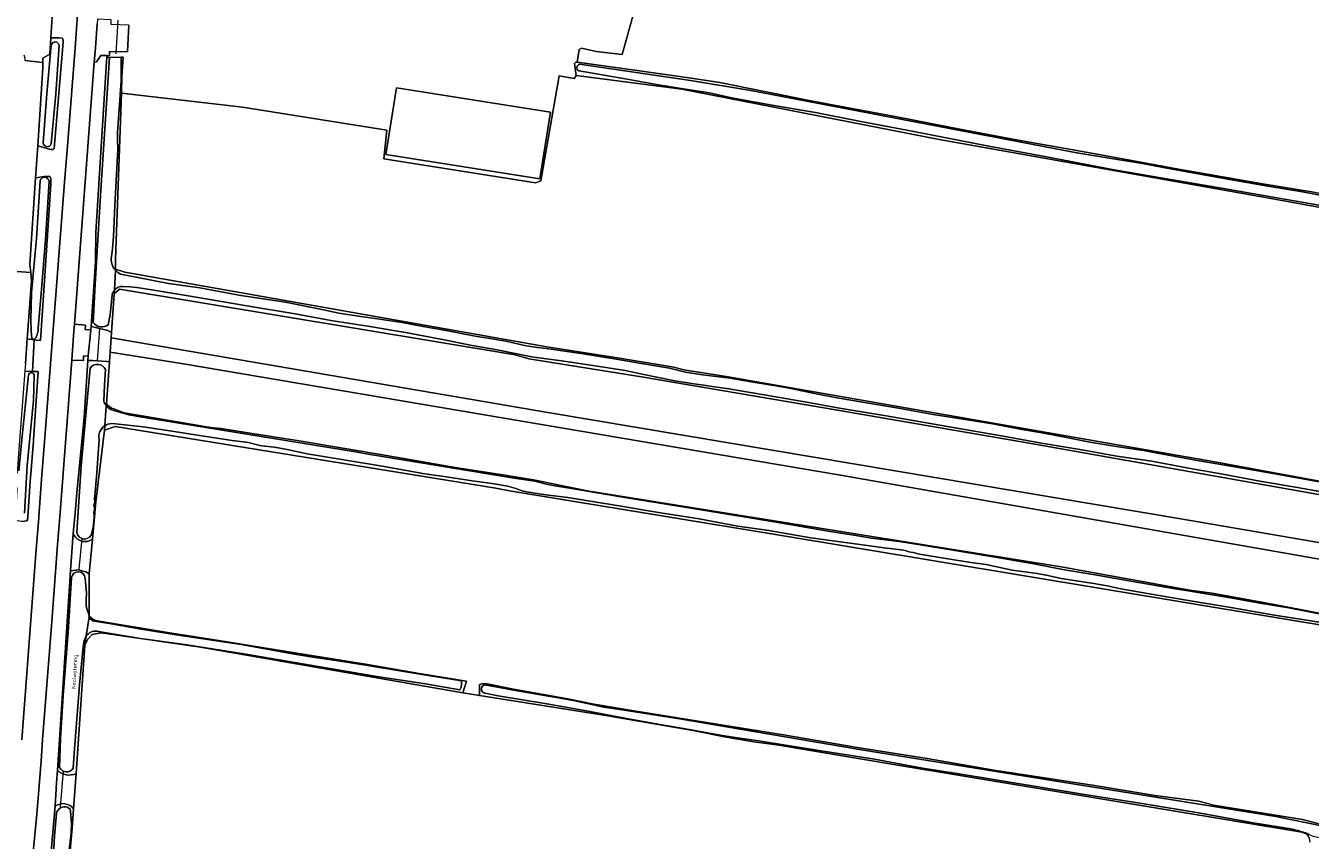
# Model space of a CAD drawing. Header units: metres. Extents: x 149984 to 156489, y 469398 to 478068.
# Tile 743 of 854: x 155422 to 155710, y 472927 to 473110. Entities that reach past the tile are written whole.
import ezdxf
from ezdxf.enums import TextEntityAlignment as Align

# ---------------------------------------------------------------- set-up
doc = ezdxf.new("R2010")
doc.units = ezdxf.units.M
doc.header["$LTSCALE"] = 0.75
for name, color, linetype, lineweight in [('B-WE-GR-GRAS-GV', 252, 'Continuous', 13), ('B-WE-KW-KUNSTWERK_DUIKER-G', 6, 'Continuous', 18), ('B-WE-OG-BEBOUWING_LOODS-GV', 6, 'Continuous', 18), ('B-WE-OG-TERREIN_ERF-GV', 252, 'Continuous', 18), ('B-WE-OG-TERREIN_OEVER-GV', 252, 'Continuous', 18), ('B-WE-OG-TOPOGRAFIE-T18', 7, 'Continuous', 18), ('B-WE-OG-WATER-GV', 252, 'Continuous', 18), ('B-WE-OG-WATER_SLOOT-GV', 252, 'Continuous', 18), ('B-WE-OG-WEG-GV', 252, 'Continuous', 18), ('B-WE-VH-GESLOTENVERHARDING_ASFALT-GV', 252, 'Continuous', 18), ('B-WE-VH-OPENVERHARDING-GV', 252, 'Continuous', 18), ('B-WE-VH-OPENVERHARDING_BETONELEMENT-GV', 252, 'Continuous', 18)]:
    doc.layers.add(name, color=color, linetype=linetype, lineweight=lineweight)
doc.styles.add('NLCS-ISO-M500-T18', font='NLCS-ISO.ttf', dxfattribs={"height": 0.9})

msp = doc.modelspace()

# ---------------------------------------------------------------- linework, layer by layer
at = {"layer": 'B-WE-GR-GRAS-GV', "flags": 128}
for points in [[(155421.813, 473103.618), (155422.019, 473102.95), (155422.035, 473102.347), (155426.036, 473101.887), (155426.038, 473102.852), (155427.624, 473103.777), (155427.859, 473107.467), (155428.163, 473112.216), (155430.398, 473147.241), (155429.583, 473149.458), (155425.244, 473150.284), (155424.884, 473148.887), (155370.288, 473158.602), (155340.838, 473162.781), (155258.023, 473174.555), (155216.506, 473181.976), (155214.751, 473182.429), (155177.589, 473192.018), (155097.421, 473215.962)], [(155558.72, 473113.669), (155555.909, 473103.726), (155550.149, 473104.412), (155546.858, 473105.166), (155546.309, 473104.823), (155545.872, 473101.996), (155559.316, 473100.097), (155571.387, 473098.363), (155577.819, 473097.44), (155598.268, 473093.295), (155617.513, 473089.697), (155632.042, 473086.921), (155644.708, 473084.522), (155657.881, 473082.182), (155669.801, 473080.044), (155679.858, 473078.163), (155699.537, 473074.726), (155710.966, 473072.803), (155720.541, 473070.98), (155734.476, 473068.282), (155739.112, 473067.536)], [(155418.03, 473055.199), (155423.317, 473054.837), (155423.134, 473056.615), (155424.409, 473076.015), (155424.883, 473083.222), (155426.034, 473100.736), (155426.036, 473101.887), (155422.035, 473102.347)], [(155545.635, 473098.967), (155545.174, 473098.361), (155541.784, 473098.926), (155537.738, 473075.406), (155536.502, 473074.957), (155502.531, 473080.313), (155503.188, 473086.714), (155470.777, 473091.873), (155443.657, 473095.048), (155442.338, 473057.691), (155442.338, 473055.574), (155444.455, 473054.912), (155532.297, 473039.302), (155539.021, 473038.164), (155555.372, 473035.593), (155567.546, 473033.55), (155569.736, 473032.974), (155579.238, 473031.499), (155688.378, 473012.448), (155725.686, 473005.556), (155726.727, 473005.584)], [(155738.917, 473064.608), (155698.962, 473071.848), (155626.995, 473084.68), (155569.316, 473095.925), (155545.635, 473098.967)], [(155422.13, 473034.4), (155422.546, 473039.904), (155423.523, 473052.838), (155423.317, 473054.837), (155418.03, 473055.199)], [(155727.399, 472975.801), (155729.005, 472982.125), (155727.946, 472982.39), (155728.211, 472985.168), (155726.756, 472985.829), (155727.02, 472986.755), (155723.713, 472987.549), (155723.845, 472988.475), (155604.915, 473009.377), (155457.145, 473034.381), (155441.11, 473036.976), (155440.955, 473034.795), (155440.286, 473025.357)], [(155441.945, 473024.2), (155444.258, 473023.359), (155463.656, 473020.013), (155465.935, 473019.845), (155474.37, 473018.471), (155483.553, 473017.048), (155503.112, 473013.728), (155518.951, 473011.015), (155528.223, 473009.58), (155536.057, 473008.282), (155548.132, 473005.844), (155617.999, 472994.589), (155654.379, 472988.768), (155683.247, 472983.578), (155688.199, 472982.901), (155700.546, 472980.638), (155711.865, 472978.464), (155722.906, 472976.571), (155727.399, 472975.801)], [(155719.552, 472974.554), (155590.318, 472996.025), (155530.663, 473005.85), (155527.637, 473006.444), (155442.231, 473020.254), (155439.88, 473019.471), (155437.931, 473003.387), (155437.165, 472995.032), (155436.452, 472987.247), (155436.452, 472977.747), (155437.229, 472977.023)], [(155438.703, 472976.592), (155453.976, 472974.025), (155463.571, 472972.541), (155471.895, 472971.254), (155482.983, 472969.434), (155498.869, 472966.88), (155510.849, 472964.792), (155521.01, 472963.171), (155520.216, 472960.525), (155523.969, 472959.926), (155523.979, 472962.4)], [(155709.346, 472928.932), (155708.341, 472929.274), (155617.33, 472944.367), (155591.069, 472948.825), (155585.437, 472949.555), (155578.87, 472950.647), (155572.27, 472952.017), (155552.705, 472955.338), (155523.969, 472959.926), (155520.216, 472960.525), (155461.365, 472970.792), (155440.709, 472973.754), (155439.049, 472973.964), (155437.137, 472973.622), (155436.166, 472972.58), (155435.474, 472971.196), (155433.495, 472942.443), (155432.949, 472934.518), (155432.648, 472930.139), (155430.984, 472912.105)], [(155525.275, 472962.61), (155531.588, 472961.352), (155543.779, 472959.164), (155549.57, 472958.018), (155558.093, 472956.559), (155574.853, 472953.877), (155592.568, 472951.011), (155608.647, 472948.263), (155624.329, 472945.796), (155639.25, 472943.175), (155661.424, 472939.813), (155675.371, 472937.53), (155685.214, 472936.199), (155688.568, 472935.341), (155708.472, 472932.081), (155713.648, 472930.751)]]:
    msp.add_lwpolyline(points, dxfattribs=at)
msp.add_lwpolyline([(155732.971, 473001.295), (155729.129, 473001.986), (155711.741, 473005.115), (155647.236, 473016.549), (155604.241, 473023.958), (155560.267, 473031.441), (155535.052, 473035.467), (155531.947, 473036.317), (155443.21, 473051.107), (155442.035, 473050.029), (155441.418, 473041.318), (155441.334, 473040.141), (155539.298, 473023.4), (155589.569, 473014.934), (155680.321, 472999.72), (155724.771, 472992.047), (155725.168, 472992.973), (155728.079, 472992.576), (155728.343, 472993.635), (155729.798, 472993.37), (155730.857, 472996.28), (155731.65, 472996.016)], close=True, dxfattribs=at)
at = {"layer": 'B-WE-GR-GRAS-GV'}
for points in [[(155440.286, 473025.357, 0.1487745), (155441.945, 473024.2)], [(155437.229, 472977.023, 0.0668383), (155438.703, 472976.592)], [(155523.979, 472962.4, -0.0443394), (155525.275, 472962.61)], [(155710.245, 472927.045, 0.197935), (155709.346, 472928.932)]]:
    msp.add_lwpolyline(points, format="xyb", dxfattribs=at)
at = {"layer": 'B-WE-KW-KUNSTWERK_DUIKER-G', "flags": 128}
for points in [[(155442.49, 473103.885), (155442.931, 473111.428)], [(155438.313, 473034.979), (155438.798, 473042.229)], [(155434.153, 472988.101), (155434.164, 472988.239), (155434.828, 472995.156)], [(155430.031, 472934.961), (155430.651, 472942.955)]]:
    msp.add_lwpolyline(points, dxfattribs=at)
at = {"layer": 'B-WE-OG-BEBOUWING_LOODS-GV', "flags": 128}
msp.add_lwpolyline([(155502.981, 473081.308), (155537.486, 473075.832), (155539.859, 473090.786), (155505.354, 473096.262)], close=True, dxfattribs=at)
at = {"layer": 'B-WE-OG-TERREIN_ERF-GV', "flags": 128}
for points in [[(155545.872, 473101.996), (155546.309, 473104.823), (155546.858, 473105.166), (155550.149, 473104.412), (155555.909, 473103.726), (155558.72, 473113.669), (155559.475, 473117.371), (155558.858, 473121.143), (155563.04, 473138.56), (155565.166, 473143.702), (155566.489, 473146.482), (155555.484, 473148.563), (155555.683, 473151.221), (155552.239, 473151.78), (155551.54, 473149.55), (155548.457, 473150.12), (155504.4, 473158.26), (155468.769, 473163.628), (155452.119, 473166.424)], [(155445.289, 473110.283), (155444.99, 473104.284), (155441.022, 473104.387), (155440.964, 473103.447), (155440.434, 473103.463), (155440.406, 473103.022), (155440.981, 473103.035), (155443.633, 473103.097), (155444.07, 473103.107), (155443.762, 473098.791)], [(155443.762, 473098.791), (155443.657, 473095.048), (155470.777, 473091.873), (155503.188, 473086.714), (155502.531, 473080.313), (155536.502, 473074.957), (155537.738, 473075.406), (155541.784, 473098.926), (155545.174, 473098.361), (155545.635, 473098.967), (155545.253, 473101.675)]]:
    msp.add_lwpolyline(points, dxfattribs=at)
at = {"layer": 'B-WE-OG-TERREIN_ERF-GV'}
msp.add_lwpolyline([(155545.253, 473101.675, -0.2919398), (155545.872, 473101.996)], format="xyb", dxfattribs=at)
at = {"layer": 'B-WE-OG-TERREIN_ERF-GV', "flags": 128}
msp.add_lwpolyline([(155539.859, 473090.786), (155537.486, 473075.832), (155502.981, 473081.308), (155505.354, 473096.262)], close=True, dxfattribs=at)
at = {"layer": 'B-WE-OG-TERREIN_OEVER-GV', "flags": 128}
for points in [[(155430.58, 473106.88), (155430.54, 473107.24), (155430.4, 473107.39), (155430.338, 473107.408), (155429.622, 473107.464), (155429.539, 473107.47), (155427.859, 473107.467), (155427.624, 473103.777), (155426.038, 473102.852), (155426.036, 473101.887), (155426.034, 473100.736), (155424.883, 473083.222), (155427.461, 473082.484), (155427.577, 473082.451), (155427.917, 473082.425), (155428.098, 473082.411), (155428.36, 473082.43), (155428.6, 473082.64), (155430.6, 473106.51)], [(155424.114, 473039.679), (155424.591, 473039.611), (155425.48, 473039.542), (155427.002, 473061.974), (155427.86, 473074.63), (155427.86, 473075.83), (155427.6, 473076.33), (155427.103, 473076.33), (155426.946, 473076.33), (155426.42, 473076.33), (155424.409, 473076.015), (155423.134, 473056.615), (155423.317, 473054.837), (155423.523, 473052.838), (155422.546, 473039.904)]]:
    msp.add_lwpolyline(points, close=True, dxfattribs=at)
at = {"layer": 'B-WE-OG-TERREIN_OEVER-GV'}
for points in [[(155427.946, 473105.967, -0.7335957), (155429.667, 473105.798)], [(155545.872, 473101.996, 0.2919398), (155545.253, 473101.675)], [(155546.2, 473100.064, -0.6506421), (155546.35, 473101.514)], [(155427.917, 473083.697, -0.8774816), (155426.142, 473083.898)], [(155425.405, 473075.36, -0.7988797), (155427.464, 473075.319)], [(155441.441, 473058.416, 0.2310878), (155442.324, 473055.322)], [(155440.724, 473043.09, -0.435108), (155437.358, 473043.593)], [(155425, 473042.331, -0.140813), (155424.388, 473040.095)], [(155424.388, 473040.095, -0.4698699), (155423.561, 473039.992)], [(155422.804, 473031.824, -0.866584), (155424.121, 473031.657)], [(155436.618, 473033.362, -0.5662408), (155440.09, 473033.058)], [(155439.695, 473025.958, 0.0969541), (155440.257, 473024.933)], [(155440.257, 473024.933, 0.1486688), (155441.747, 473023.953)], [(155441.945, 473024.2, -0.1487745), (155440.286, 473025.357)], [(155441.747, 473023.953, 0.0445354), (155446.983, 473022.581)], [(155439.948, 473020.452, 0.3081401), (155438.69, 473017.327)], [(155441.42, 473020.953, 0.1328109), (155439.948, 473020.452)], [(155432.87, 472996.33, 0.5136412), (155437.165, 472995.032)], [(155437.029, 472996.5, -0.8756235), (155433.692, 472996.468)], [(155432.479, 472986.39, -0.9280046), (155435.511, 472986.208)], [(155435.757, 472980.221, 0.1268554), (155436.235, 472978.531)], [(155436.235, 472978.531, -0.1152187), (155436.385, 472977.522)], [(155436.41, 472977.468, 0.2451364), (155437.652, 472976.57)], [(155438.703, 472976.592, -0.0668383), (155437.229, 472977.023)], [(155438.142, 472974.388, 0.2535603), (155435.786, 472973.287)], [(155435.786, 472973.287, 0.1347506), (155435.265, 472971.941)], [(155519.882, 472963.192, -0.1757149), (155519.571, 472961.174)], [(155525.275, 472962.61, 0.0443394), (155523.979, 472962.4)], [(155525.202, 472960.47, -1.1033293), (155525.552, 472962.266)], [(155429.291, 472943.184, 0.3255894), (155433.495, 472942.443)], [(155432.852, 472943.634, -0.6220972), (155429.806, 472943.807)], [(155432.949, 472934.518, 0.4043459), (155428.79, 472935.1)], [(155429.075, 472933.444, -0.1758653), (155429.447, 472934.199)], [(155429.447, 472934.199, -0.4717966), (155432.176, 472934.434)], [(155708.877, 472929.223, 0.0209481), (155705.896, 472930.036)], [(155709.922, 472928.735, 0.1145579), (155708.877, 472929.223)]]:
    msp.add_lwpolyline(points, format="xyb", dxfattribs=at)
at = {"layer": 'B-WE-OG-TERREIN_OEVER-GV', "flags": 128}
for points in [[(155426.142, 473083.898), (155426.942, 473094.921), (155427.866, 473105.057), (155427.946, 473105.967)], [(155429.667, 473105.798), (155428.965, 473094.856), (155427.917, 473083.697)], [(155437.358, 473043.593), (155437.772, 473052.184), (155439.051, 473073.294), (155440.981, 473103.035), (155440.406, 473103.022), (155440.344, 473102.036), (155437.94, 473063.83), (155437.86, 473057.19), (155436.85, 473042.69), (155437.548, 473042.525), (155440.65, 473041.79), (155441.418, 473041.318), (155442.035, 473050.029), (155442.08, 473050.852), (155441.89, 473050.593), (155441.736, 473050.308), (155441.623, 473050.005), (155441.553, 473049.692), (155441.137, 473045.396), (155440.724, 473043.09)], [(155443.657, 473095.048), (155443.762, 473098.791), (155444.07, 473103.107), (155443.633, 473103.097), (155443.576, 473097.877), (155443.044, 473090.366), (155442.749, 473086.231), (155442.795, 473084.602), (155442.836, 473082.421), (155442.765, 473081.062), (155442.187, 473069.869), (155441.866, 473062.858), (155441.665, 473060.122), (155441.441, 473058.416)], [(155545.253, 473101.675), (155545.635, 473098.967), (155569.316, 473095.925), (155626.995, 473084.68), (155698.962, 473071.848), (155738.917, 473064.608)], [(155739.112, 473067.536), (155734.476, 473068.282), (155720.541, 473070.98), (155710.966, 473072.803), (155699.537, 473074.726), (155679.858, 473078.163), (155669.801, 473080.044), (155657.881, 473082.182), (155644.708, 473084.522), (155632.042, 473086.921), (155617.513, 473089.697), (155598.268, 473093.295), (155577.819, 473097.44), (155571.387, 473098.363), (155559.316, 473100.097), (155545.872, 473101.996)], [(155546.35, 473101.514), (155571.3, 473097.842), (155584.787, 473095.658), (155657.927, 473081.659), (155665.591, 473080.402), (155672.163, 473079.352), (155678.057, 473078.193), (155685.064, 473076.953), (155692.998, 473075.519), (155701.143, 473074.111), (155708.048, 473072.972), (155715.165, 473071.645), (155723.17, 473070.186), (155725.831, 473069.681), (155732.626, 473068.369), (155738.777, 473067.304), (155739.551, 473067.226)], [(155739.46, 473064.94), (155731.252, 473066.419), (155722.355, 473068.147), (155709.62, 473070.369), (155690.794, 473073.671), (155679.812, 473075.558), (155666.301, 473077.847), (155650.746, 473080.813), (155638.134, 473083.165), (155621.312, 473086.431), (155609.075, 473088.734), (155599.332, 473090.662), (155590.423, 473092.208), (155580.426, 473094.021), (155575.492, 473095.107), (155569.607, 473095.983), (155563.652, 473096.986), (155557.101, 473098.208), (155548.439, 473099.645), (155546.2, 473100.064)], [(155442.324, 473055.322), (155442.338, 473055.574), (155442.338, 473057.691), (155443.657, 473095.048)], [(155423.561, 473039.992), (155423.55, 473040.042), (155423.43, 473041.668), (155423.375, 473044.225), (155423.488, 473050.311), (155424.589, 473062.436), (155425.405, 473075.36)], [(155427.464, 473075.319), (155426.601, 473062.228), (155425.774, 473050.988), (155425, 473042.331)], [(155725.686, 473005.556), (155688.378, 473012.448), (155579.238, 473031.499), (155569.736, 473032.974), (155567.546, 473033.55), (155555.372, 473035.593), (155539.021, 473038.164), (155532.297, 473039.302), (155444.455, 473054.912), (155442.338, 473055.574), (155442.324, 473055.322), (155442.851, 473054.84), (155443.461, 473054.469), (155447, 473053.753), (155454.209, 473052.366), (155461.266, 473051.407), (155470.428, 473049.677), (155480.464, 473048.179), (155488.599, 473046.536), (155492.432, 473045.699), (155497.338, 473044.933), (155501.599, 473044.37), (155506.589, 473043.586), (155510.899, 473042.79), (155516.087, 473041.851), (155523.007, 473040.534), (155526.31, 473040.042), (155529.849, 473039.406), (155534.407, 473038.376), (155536.99, 473037.98), (155539.495, 473037.704), (155542.542, 473037.225), (155547.222, 473036.562), (155553.713, 473035.516), (155560.708, 473034.346), (155566.525, 473033.328), (155570.182, 473032.436), (155573.988, 473031.866), (155580.125, 473031.089), (155584.871, 473030.261), (155591.3, 473029.232), (155593.378, 473028.83), (155599.46, 473027.588), (155604.149, 473026.687), (155610.266, 473025.667), (155617.488, 473024.461), (155625.711, 473022.964), (155633.359, 473021.795), (155639.425, 473020.809), (155645.161, 473019.644), (155650.021, 473018.832), (155655.169, 473017.865), (155660.843, 473016.769), (155667.713, 473015.606), (155672.812, 473014.866), (155675.949, 473014.25), (155682.066, 473013.162), (155685.34, 473012.579), (155693.297, 473011.197), (155702.286, 473009.62), (155712.662, 473007.815)], [(155715.762, 473005.067), (155706.9, 473006.696), (155698.963, 473008.034), (155690.642, 473009.604), (155682.922, 473010.894), (155674.721, 473012.498), (155666.864, 473013.613), (155659.481, 473014.948), (155649.94, 473016.534), (155640.537, 473018.251), (155632.365, 473019.701), (155624.155, 473021.066), (155614.661, 473022.711), (155605.112, 473024.306), (155596.476, 473025.865), (155588.658, 473027.245), (155579.868, 473028.737), (155571.558, 473029.949), (155567.768, 473030.499), (155564.107, 473031.241), (155560.412, 473032), (155556.648, 473032.811), (155553.234, 473033.347), (155548.412, 473034.129), (155542.353, 473034.97), (155535.6, 473035.9), (155527.911, 473037.48), (155522.336, 473038.465), (155516.017, 473039.677), (155507.387, 473041.382), (155499.395, 473042.719), (155490.614, 473044.051), (155482.589, 473045.529), (155471.81, 473047.309), (155460.437, 473049.252), (155450.893, 473050.845), (155447.086, 473051.438), (155445.529, 473051.614), (155443.963, 473051.68), (155443.44, 473051.642), (155442.926, 473051.484), (155442.461, 473051.212), (155442.08, 473050.852), (155442.035, 473050.029), (155443.21, 473051.107), (155531.947, 473036.317), (155535.052, 473035.467)], [(155440.257, 473024.933), (155440.272, 473025.152), (155440.286, 473025.357), (155440.955, 473034.795), (155440.45, 473034.86), (155437.202, 473035.04), (155436.13, 473035.1), (155435.3, 473022.25), (155433.63, 473005.38), (155433.178, 473000), (155432.87, 472996.33)], [(155535.052, 473035.467), (155560.267, 473031.441), (155604.241, 473023.958), (155647.236, 473016.549), (155711.741, 473005.115), (155729.129, 473001.986)], [(155420.235, 473006.561), (155420.232, 473005.897), (155419.819, 472999.223), (155420.328, 472999.155), (155420.82, 472999.09), (155421.23, 472999.05), (155421.552, 472999.05), (155421.9, 472999.05), (155422.46, 472999.13), (155422.62, 472999.35), (155422.662, 473000), (155423.18, 473007.99), (155423.32, 473009.636), (155423.944, 473016.968), (155423.97, 473017.28), (155425.007, 473032.571)], [(155425.007, 473032.571), (155423.711, 473032.611), (155421.999, 473032.663), (155420.529, 473013.183), (155420.337, 473010.645), (155420.281, 473009.908), (155420.274, 473009.816)], [(155420.632, 473010.324), (155421.234, 473016.592), (155422.804, 473031.824)], [(155424.121, 473031.657), (155423.97, 473026.093), (155422.512, 473011.516), (155421.963, 473000.852)], [(155433.692, 472996.468), (155434.644, 473011.437), (155436.618, 473033.362)], [(155440.09, 473033.058), (155439.861, 473029.621), (155439.695, 473025.958)], [(155440.286, 473025.357), (155440.272, 473025.152), (155440.257, 473024.933)], [(155722.906, 472976.571), (155711.865, 472978.464), (155700.546, 472980.638), (155688.199, 472982.901), (155683.247, 472983.578), (155654.379, 472988.768), (155617.999, 472994.589), (155548.132, 473005.844), (155536.057, 473008.282), (155528.223, 473009.58), (155518.951, 473011.015), (155503.112, 473013.728), (155483.553, 473017.048), (155474.37, 473018.471), (155465.935, 473019.845), (155463.656, 473020.013), (155444.258, 473023.359), (155441.945, 473024.2)], [(155437.165, 472995.032), (155437.931, 473003.387), (155439.88, 473019.471), (155439.948, 473020.452)], [(155439.948, 473020.452), (155439.88, 473019.471), (155442.231, 473020.254), (155527.637, 473006.444), (155530.663, 473005.85), (155590.318, 472996.025), (155719.552, 472974.554), (155722.412, 472973.93)], [(155717.089, 472975.582), (155709.944, 472976.783), (155702.219, 472977.948), (155692.875, 472979.608), (155682.014, 472981.409), (155673.769, 472982.791), (155667.764, 472983.881), (155664.699, 472984.505), (155661.689, 472985.053), (155654.385, 472986.205), (155651.407, 472986.858), (155648.969, 472987.285), (155643.414, 472988.072), (155637.527, 472989.298), (155634.105, 472989.778), (155628.484, 472990.672), (155622.646, 472991.598), (155621.187, 472991.985), (155620.245, 472992.191), (155619.83, 472992.296), (155619.091, 472992.515), (155614.665, 472993.07), (155607.563, 472993.991), (155598.276, 472995.291), (155588.82, 472996.937), (155581.891, 472997.934), (155573.201, 472999.533), (155564.564, 473000.904), (155553.85, 473002.662), (155543.73, 473004.38), (155539.41, 473004.847), (155537.352, 473005.133), (155534.494, 473005.623), (155533.557, 473005.87), (155531.867, 473006.437), (155530.333, 473006.916), (155526.77, 473007.519), (155522.289, 473008.064), (155516.972, 473008.94), (155511.711, 473009.664), (155502.599, 473011.287), (155493.503, 473012.829), (155485.297, 473014.155), (155480.854, 473015.085), (155477.971, 473015.667), (155475.091, 473015.92), (155474.063, 473016.146), (155473.49, 473016.293), (155473.015, 473016.434), (155472.143, 473016.654), (155468.483, 473017.091), (155465.047, 473017.616), (155460.212, 473018.408), (155455.483, 473019.117), (155448.514, 473020.204), (155442.308, 473020.88), (155441.42, 473020.953)], [(155446.983, 473022.581), (155496.62, 473014.513), (155498.129, 473014.207), (155518.992, 473010.777), (155531.759, 473008.663), (155536.359, 473008.006), (155538.868, 473007.306), (155540.819, 473006.969), (155544.613, 473006.361), (155556.987, 473004.305), (155573.665, 473001.592), (155590.941, 472998.737), (155602.149, 472996.812), (155608.799, 472995.713), (155611.869, 472995.221), (155618.141, 472994.46), (155627.435, 472993.01), (155640.447, 472990.794), (155648.244, 472989.456), (155655.142, 472988.131), (155661.536, 472987.071), (155669.99, 472985.574), (155680.375, 472983.769), (155683.279, 472983.351), (155692.77, 472981.73), (155698.949, 472980.619), (155705.46, 472979.606), (155714.93, 472977.735)], [(155438.69, 473017.327), (155438.141, 473009.866), (155437.614, 473003.88), (155437.676, 473003.43), (155437.718, 473003.321), (155437.689, 473003.2), (155437.65, 473003.073), (155437.571, 473002.957), (155437.527, 473002.814), (155437.491, 473002.632), (155437.527, 473002.36), (155437.622, 473002.126), (155437.628, 473001.866), (155437.598, 473001.536), (155437.505, 473001.137), (155437.488, 473000.847), (155437.562, 473000.493), (155437.579, 473000.186), (155437.568, 472999.814), (155437.294, 472997.677), (155437.029, 472996.5)], [(155436.385, 472977.522), (155436.41, 472977.468), (155436.452, 472977.747), (155436.452, 472987.247), (155435.82, 472987.58), (155434.848, 472987.884), (155434.06, 472988.13), (155432.21, 472987.86), (155429.291, 472943.184)], [(155429.806, 472943.807), (155430.012, 472950.32), (155430.617, 472959.935), (155431.699, 472974.107), (155432.479, 472986.39)], [(155435.511, 472986.208), (155435.852, 472982.976), (155435.781, 472981.319), (155435.757, 472980.221)], [(155437.229, 472977.023), (155436.452, 472977.747), (155436.41, 472977.468)], [(155435.786, 472973.287), (155435.474, 472971.196), (155436.166, 472972.58), (155437.137, 472973.622), (155439.049, 472973.964), (155440.709, 472973.754), (155461.365, 472970.792), (155520.216, 472960.525), (155521.01, 472963.171), (155510.849, 472964.792), (155498.869, 472966.88), (155482.983, 472969.434), (155471.895, 472971.254), (155463.571, 472972.541), (155453.976, 472974.025), (155438.703, 472976.592)], [(155437.652, 472976.57), (155441.793, 472975.927), (155448.071, 472974.834), (155456.876, 472973.385), (155470.546, 472971.344), (155481.998, 472969.26), (155486.564, 472968.563), (155492.246, 472967.729), (155498.409, 472966.714), (155507.42, 472965.218), (155519.882, 472963.192)], [(155519.571, 472961.174), (155511.854, 472962.553), (155500.896, 472964.222), (155488.236, 472966.346), (155471.533, 472969.194), (155458.345, 472971.278), (155447.964, 472972.744), (155439.845, 472974.07), (155438.142, 472974.388)], [(155435.265, 472971.941), (155435.097, 472970.884), (155434.224, 472962.308), (155433.07, 472946.985), (155432.852, 472943.634)], [(155433.495, 472942.443), (155435.474, 472971.196), (155435.786, 472973.287)], [(155713.648, 472930.751), (155708.472, 472932.081), (155688.568, 472935.341), (155685.214, 472936.199), (155675.371, 472937.53), (155661.424, 472939.813), (155639.25, 472943.175), (155624.329, 472945.796), (155608.647, 472948.263), (155592.568, 472951.011), (155574.853, 472953.877), (155558.093, 472956.559), (155549.57, 472958.018), (155543.779, 472959.164), (155531.588, 472961.352), (155525.275, 472962.61)], [(155523.979, 472962.4), (155523.969, 472959.926), (155552.705, 472955.338), (155572.27, 472952.017), (155578.87, 472950.647), (155585.437, 472949.555), (155591.069, 472948.825)], [(155705.896, 472930.036), (155697.872, 472931.32), (155685.607, 472933.518), (155672.967, 472935.651), (155660.042, 472937.648), (155647.448, 472939.752), (155638.341, 472941.216), (155631.921, 472942.266), (155623.325, 472943.626), (155612.521, 472945.631), (155605.815, 472946.73), (155596.277, 472948.21), (155587.04, 472949.66), (155581.287, 472950.511), (155577.913, 472951.06), (155571.4, 472952.24), (155565.271, 472953.307), (155556.927, 472954.736), (155548.351, 472956.406), (155539.52, 472957.983), (155528.111, 472959.89), (155525.202, 472960.47)], [(155525.552, 472962.266), (155527.972, 472961.795), (155531.22, 472961.192), (155535.89, 472960.388), (155545.049, 472958.789), (155551.87, 472957.347), (155555.438, 472956.76), (155556.364, 472956.614), (155566.384, 472955.076), (155569.231, 472954.652), (155609.156, 472947.816), (155702.537, 472932.826), (155713.096, 472930.643)], [(155591.069, 472948.825), (155617.33, 472944.367), (155708.341, 472929.274), (155709.346, 472928.932), (155709.922, 472928.735)], [(155428.79, 472935.1), (155427.38, 472919.1), (155426.25, 472907.08), (155427.216, 472906.297), (155427.78, 472905.84), (155429.63, 472906.67), (155430.41, 472908.01), (155430.417, 472908.059)], [(155430.882, 472911.156), (155430.918, 472911.398), (155430.942, 472911.655), (155430.984, 472912.105), (155432.648, 472930.139), (155432.949, 472934.518)], [(155432.176, 472934.434), (155432.256, 472933.965), (155432.448, 472931.24), (155432.402, 472929.092), (155432.126, 472926.49), (155431.436, 472921.171), (155430.937, 472915.663)], [(155426.99, 472907.924), (155427.225, 472910.198), (155427.791, 472916.121), (155428.341, 472922.785), (155428.638, 472928.461), (155429.075, 472933.444)]]:
    msp.add_lwpolyline(points, dxfattribs=at)
at = {"layer": 'B-WE-OG-WATER-GV'}
for points in [[(155525.552, 472962.266, 1.1033293), (155525.202, 472960.47)], [(155705.896, 472930.036, -0.0209481), (155708.877, 472929.223)], [(155708.877, 472929.223, -0.1145579), (155709.922, 472928.735)]]:
    msp.add_lwpolyline(points, format="xyb", dxfattribs=at)
at = {"layer": 'B-WE-OG-WATER-GV', "flags": 128}
for points in [[(155525.202, 472960.47), (155528.111, 472959.89), (155539.52, 472957.983), (155548.351, 472956.406), (155556.927, 472954.736), (155565.271, 472953.307), (155571.4, 472952.24), (155577.913, 472951.06), (155581.287, 472950.511), (155587.04, 472949.66), (155596.277, 472948.21), (155605.815, 472946.73), (155612.521, 472945.631), (155623.325, 472943.626), (155631.921, 472942.266), (155638.341, 472941.216), (155647.448, 472939.752), (155660.042, 472937.648), (155672.967, 472935.651), (155685.607, 472933.518), (155697.872, 472931.32), (155705.896, 472930.036)], [(155713.096, 472930.643), (155702.537, 472932.826), (155609.156, 472947.816), (155569.231, 472954.652), (155566.384, 472955.076), (155556.364, 472956.614), (155555.438, 472956.76), (155551.87, 472957.347), (155545.049, 472958.789), (155535.89, 472960.388), (155531.22, 472961.192), (155527.972, 472961.795), (155525.552, 472962.266)], [(155709.922, 472928.735), (155710.879, 472928.409), (155713.276, 472927.852), (155713.601, 472929.524)]]:
    msp.add_lwpolyline(points, dxfattribs=at)
at = {"layer": 'B-WE-OG-WATER_SLOOT-GV'}
for points in [[(155429.667, 473105.798, 0.7335957), (155427.946, 473105.967)], [(155546.35, 473101.514, 0.6506421), (155546.2, 473100.064)], [(155426.142, 473083.898, 0.8774816), (155427.917, 473083.697)], [(155427.464, 473075.319, 0.7988797), (155425.405, 473075.36)], [(155442.324, 473055.322, -0.2310878), (155441.441, 473058.416)], [(155437.358, 473043.593, 0.435108), (155440.724, 473043.09)], [(155424.388, 473040.095, 0.140813), (155425, 473042.331)], [(155423.561, 473039.992, 0.4698699), (155424.388, 473040.095)], [(155424.121, 473031.657, 0.866584), (155422.804, 473031.824)], [(155440.09, 473033.058, 0.5662408), (155436.618, 473033.362)], [(155440.257, 473024.933, -0.0969541), (155439.695, 473025.958)], [(155441.747, 473023.953, -0.1486688), (155440.257, 473024.933)], [(155446.983, 473022.581, -0.0445354), (155441.747, 473023.953)], [(155438.69, 473017.327, -0.3081401), (155439.948, 473020.452)], [(155439.948, 473020.452, -0.1328109), (155441.42, 473020.953)], [(155433.692, 472996.468, 0.8756235), (155437.029, 472996.5)], [(155435.511, 472986.208, 0.9280046), (155432.479, 472986.39)], [(155436.235, 472978.531, -0.1268554), (155435.757, 472980.221)], [(155436.385, 472977.522, 0.1152187), (155436.235, 472978.531)], [(155437.652, 472976.57, -0.2451364), (155436.41, 472977.468)], [(155435.786, 472973.287, -0.2535603), (155438.142, 472974.388)], [(155435.265, 472971.941, -0.1347506), (155435.786, 472973.287)], [(155519.571, 472961.174, 0.1757149), (155519.882, 472963.192)], [(155429.806, 472943.807, 0.6220972), (155432.852, 472943.634)], [(155429.447, 472934.199, 0.1758653), (155429.075, 472933.444)], [(155432.176, 472934.434, 0.4717966), (155429.447, 472934.199)]]:
    msp.add_lwpolyline(points, format="xyb", dxfattribs=at)
at = {"layer": 'B-WE-OG-WATER_SLOOT-GV', "flags": 128}
for points in [[(155427.946, 473105.967), (155427.866, 473105.057), (155426.942, 473094.921), (155426.142, 473083.898)], [(155427.917, 473083.697), (155428.965, 473094.856), (155429.667, 473105.798)], [(155441.441, 473058.416), (155441.665, 473060.122), (155441.866, 473062.858), (155442.187, 473069.869), (155442.765, 473081.062), (155442.836, 473082.421), (155442.795, 473084.602), (155442.749, 473086.231), (155443.044, 473090.366), (155443.576, 473097.877), (155443.633, 473103.097), (155440.981, 473103.035), (155439.051, 473073.294), (155437.772, 473052.184), (155437.358, 473043.593)], [(155739.551, 473067.226), (155738.777, 473067.304), (155732.626, 473068.369), (155725.831, 473069.681), (155723.17, 473070.186), (155715.165, 473071.645), (155708.048, 473072.972), (155701.143, 473074.111), (155692.998, 473075.519), (155685.064, 473076.953), (155678.057, 473078.193), (155672.163, 473079.352), (155665.591, 473080.402), (155657.927, 473081.659), (155584.787, 473095.658), (155571.3, 473097.842), (155546.35, 473101.514)], [(155546.2, 473100.064), (155548.439, 473099.645), (155557.101, 473098.208), (155563.652, 473096.986), (155569.607, 473095.983), (155575.492, 473095.107), (155580.426, 473094.021), (155590.423, 473092.208), (155599.332, 473090.662), (155609.075, 473088.734), (155621.312, 473086.431), (155638.134, 473083.165), (155650.746, 473080.813), (155666.301, 473077.847), (155679.812, 473075.558), (155690.794, 473073.671), (155709.62, 473070.369), (155722.355, 473068.147)], [(155425.405, 473075.36), (155424.589, 473062.436), (155423.488, 473050.311), (155423.375, 473044.225), (155423.43, 473041.668), (155423.55, 473040.042), (155423.561, 473039.992)], [(155425, 473042.331), (155425.774, 473050.988), (155426.601, 473062.228), (155427.464, 473075.319)], [(155440.724, 473043.09), (155441.137, 473045.396), (155441.553, 473049.692), (155441.623, 473050.005), (155441.736, 473050.308), (155441.89, 473050.593), (155442.08, 473050.852), (155442.324, 473055.322)], [(155442.324, 473055.322), (155442.08, 473050.852), (155442.461, 473051.212), (155442.926, 473051.484), (155443.44, 473051.642), (155443.963, 473051.68), (155445.529, 473051.614), (155447.086, 473051.438), (155450.893, 473050.845), (155460.437, 473049.252), (155471.81, 473047.309), (155482.589, 473045.529), (155490.614, 473044.051), (155499.395, 473042.719), (155507.387, 473041.382), (155516.017, 473039.677), (155522.336, 473038.465), (155527.911, 473037.48), (155535.6, 473035.9), (155542.353, 473034.97), (155548.412, 473034.129), (155553.234, 473033.347), (155556.648, 473032.811), (155560.412, 473032), (155564.107, 473031.241), (155567.768, 473030.499), (155571.558, 473029.949), (155579.868, 473028.737), (155588.658, 473027.245), (155596.476, 473025.865), (155605.112, 473024.306), (155614.661, 473022.711), (155624.155, 473021.066), (155632.365, 473019.701), (155640.537, 473018.251), (155649.94, 473016.534), (155659.481, 473014.948), (155666.864, 473013.613), (155674.721, 473012.498), (155682.922, 473010.894), (155690.642, 473009.604), (155698.963, 473008.034), (155706.9, 473006.696), (155715.762, 473005.067)], [(155712.662, 473007.815), (155702.286, 473009.62), (155693.297, 473011.197), (155685.34, 473012.579), (155682.066, 473013.162), (155675.949, 473014.25), (155672.812, 473014.866), (155667.713, 473015.606), (155660.843, 473016.769), (155655.169, 473017.865), (155650.021, 473018.832), (155645.161, 473019.644), (155639.425, 473020.809), (155633.359, 473021.795), (155625.711, 473022.964), (155617.488, 473024.461), (155610.266, 473025.667), (155604.149, 473026.687), (155599.46, 473027.588), (155593.378, 473028.83), (155591.3, 473029.232), (155584.871, 473030.261), (155580.125, 473031.089), (155573.988, 473031.866), (155570.182, 473032.436), (155566.525, 473033.328), (155560.708, 473034.346), (155553.713, 473035.516), (155547.222, 473036.562), (155542.542, 473037.225), (155539.495, 473037.704), (155536.99, 473037.98), (155534.407, 473038.376), (155529.849, 473039.406), (155526.31, 473040.042), (155523.007, 473040.534), (155516.087, 473041.851), (155510.899, 473042.79), (155506.589, 473043.586), (155501.599, 473044.37), (155497.338, 473044.933), (155492.432, 473045.699), (155488.599, 473046.536), (155480.464, 473048.179), (155470.428, 473049.677), (155461.266, 473051.407), (155454.209, 473052.366), (155447, 473053.753), (155443.461, 473054.469), (155442.851, 473054.84), (155442.324, 473055.322)], [(155422.804, 473031.824), (155421.234, 473016.592), (155420.632, 473010.324)], [(155421.963, 473000.852), (155422.512, 473011.516), (155423.97, 473026.093), (155424.121, 473031.657)], [(155436.618, 473033.362), (155434.644, 473011.437), (155433.692, 472996.468)], [(155439.695, 473025.958), (155439.861, 473029.621), (155440.09, 473033.058)], [(155439.948, 473020.452), (155440.257, 473024.933)], [(155440.257, 473024.933), (155439.948, 473020.452)], [(155441.42, 473020.953), (155442.308, 473020.88), (155448.514, 473020.204), (155455.483, 473019.117), (155460.212, 473018.408), (155465.047, 473017.616), (155468.483, 473017.091), (155472.143, 473016.654), (155473.015, 473016.434), (155473.49, 473016.293), (155474.063, 473016.146), (155475.091, 473015.92), (155477.971, 473015.667), (155480.854, 473015.085), (155485.297, 473014.155), (155493.503, 473012.829), (155502.599, 473011.287), (155511.711, 473009.664), (155516.972, 473008.94), (155522.289, 473008.064), (155526.77, 473007.519), (155530.333, 473006.916), (155531.867, 473006.437), (155533.557, 473005.87), (155534.494, 473005.623), (155537.352, 473005.133), (155539.41, 473004.847), (155543.73, 473004.38), (155553.85, 473002.662), (155564.564, 473000.904), (155573.201, 472999.533), (155581.891, 472997.934), (155588.82, 472996.937), (155598.276, 472995.291), (155607.563, 472993.991), (155614.665, 472993.07), (155619.091, 472992.515), (155619.83, 472992.296), (155620.245, 472992.191), (155621.187, 472991.985), (155622.646, 472991.598), (155628.484, 472990.672), (155634.105, 472989.778), (155637.527, 472989.298), (155643.414, 472988.072), (155648.969, 472987.285), (155651.407, 472986.858), (155654.385, 472986.205), (155661.689, 472985.053), (155664.699, 472984.505), (155667.764, 472983.881), (155673.769, 472982.791), (155682.014, 472981.409), (155692.875, 472979.608), (155702.219, 472977.948), (155709.944, 472976.783), (155717.089, 472975.582)], [(155714.93, 472977.735), (155705.46, 472979.606), (155698.949, 472980.619), (155692.77, 472981.73), (155683.279, 472983.351), (155680.375, 472983.769), (155669.99, 472985.574), (155661.536, 472987.071), (155655.142, 472988.131), (155648.244, 472989.456), (155640.447, 472990.794), (155627.435, 472993.01), (155618.141, 472994.46), (155611.869, 472995.221), (155608.799, 472995.713), (155602.149, 472996.812), (155590.941, 472998.737), (155573.665, 473001.592), (155556.987, 473004.305), (155544.613, 473006.361), (155540.819, 473006.969), (155538.868, 473007.306), (155536.359, 473008.006), (155531.759, 473008.663), (155518.992, 473010.777), (155498.129, 473014.207), (155496.62, 473014.513), (155446.983, 473022.581)], [(155437.029, 472996.5), (155437.294, 472997.677), (155437.568, 472999.814), (155437.579, 473000.186), (155437.562, 473000.493), (155437.488, 473000.847), (155437.505, 473001.137), (155437.598, 473001.536), (155437.628, 473001.866), (155437.622, 473002.126), (155437.527, 473002.36), (155437.491, 473002.632), (155437.527, 473002.814), (155437.571, 473002.957), (155437.65, 473003.073), (155437.689, 473003.2), (155437.718, 473003.321), (155437.676, 473003.43), (155437.614, 473003.88), (155438.141, 473009.866), (155438.69, 473017.327)], [(155432.479, 472986.39), (155431.699, 472974.107), (155430.617, 472959.935), (155430.012, 472950.32), (155429.806, 472943.807)], [(155435.757, 472980.221), (155435.781, 472981.319), (155435.852, 472982.976), (155435.511, 472986.208)], [(155435.786, 472973.287), (155436.41, 472977.468), (155436.385, 472977.522)], [(155436.41, 472977.468), (155435.786, 472973.287)], [(155519.882, 472963.192), (155507.42, 472965.218), (155498.409, 472966.714), (155492.246, 472967.729), (155486.564, 472968.563), (155481.998, 472969.26), (155470.546, 472971.344), (155456.876, 472973.385), (155448.071, 472974.834), (155441.793, 472975.927), (155437.652, 472976.57)], [(155438.142, 472974.388), (155439.845, 472974.07), (155447.964, 472972.744), (155458.345, 472971.278), (155471.533, 472969.194), (155488.236, 472966.346), (155500.896, 472964.222), (155511.854, 472962.553), (155519.571, 472961.174)], [(155432.852, 472943.634), (155433.07, 472946.985), (155434.224, 472962.308), (155435.097, 472970.884), (155435.265, 472971.941)], [(155430.937, 472915.663), (155431.436, 472921.171), (155432.126, 472926.49), (155432.402, 472929.092), (155432.448, 472931.24), (155432.256, 472933.965), (155432.176, 472934.434)], [(155429.075, 472933.444), (155428.638, 472928.461), (155428.341, 472922.785), (155427.791, 472916.121), (155427.225, 472910.198), (155426.99, 472907.924)]]:
    msp.add_lwpolyline(points, dxfattribs=at)
at = {"layer": 'B-WE-OG-WEG-GV', "flags": 128}
for points in [[(155421.3, 472950.01), (155424.574, 472992.721), (155425.111, 472999.754), (155425.13, 473000), (155425.769, 473008.446), (155426.486, 473017.778), (155430.918, 473075.052), (155431.545, 473083.149), (155433.328, 473106.174), (155433.838, 473112.761)], [(155428.163, 473112.216), (155427.859, 473107.467), (155429.539, 473107.47), (155429.622, 473107.464), (155430.338, 473107.408), (155430.4, 473107.39), (155430.54, 473107.24), (155430.58, 473106.88), (155430.6, 473106.51), (155428.6, 473082.64), (155428.36, 473082.43), (155428.098, 473082.411), (155427.917, 473082.425), (155427.577, 473082.451), (155427.461, 473082.484), (155424.883, 473083.222), (155424.409, 473076.015), (155426.42, 473076.33), (155426.946, 473076.33), (155427.103, 473076.33), (155427.6, 473076.33), (155427.86, 473075.83), (155427.86, 473074.63), (155427.002, 473061.974), (155425.48, 473039.542), (155424.591, 473039.611), (155424.114, 473039.679), (155423.711, 473032.611), (155425.007, 473032.571), (155423.97, 473017.28), (155423.944, 473016.968), (155423.32, 473009.636), (155423.18, 473007.99), (155422.662, 473000), (155422.62, 472999.35), (155422.46, 472999.13), (155421.9, 472999.05)], [(155427.38, 472919.1), (155428.79, 472935.1), (155429.117, 472940.371), (155429.291, 472943.184), (155432.21, 472987.86), (155432.87, 472996.33), (155433.178, 473000), (155433.63, 473005.38), (155435.3, 473022.25), (155436.13, 473035.1), (155436.221, 473036.06), (155435.187, 473036.083), (155435.15, 473035.083), (155432.512, 473035.154), (155429.828, 473000), (155429.354, 472993.797), (155428.957, 472988.612), (155428.03, 472976.53), (155425.95, 472950.01), (155425.65, 472945.3), (155425.497, 472943.404), (155424.971, 472936.877), (155424.62, 472932.52), (155423.29, 472918.73)], [(155432.87, 472996.33), (155432.21, 472987.86), (155434.06, 472988.13), (155434.848, 472987.884), (155435.82, 472987.58), (155436.452, 472987.247), (155437.165, 472995.032)], [(155429.291, 472943.184), (155429.117, 472940.371), (155428.79, 472935.1)], [(155432.949, 472934.518), (155433.495, 472942.443)]]:
    msp.add_lwpolyline(points, dxfattribs=at)
for points in [[(155440.406, 473103.022), (155440.434, 473103.463), (155439.06, 473103.504), (155438.109, 473102.07), (155437.579, 473102.018), (155433.123, 473043.215), (155435.621, 473043.019), (155435.552, 473042.006), (155436.779, 473041.936), (155436.85, 473042.69), (155437.86, 473057.19), (155437.94, 473063.83), (155440.344, 473102.036)], [(155440.955, 473034.795), (155441.11, 473036.976), (155441.334, 473040.141), (155441.418, 473041.318), (155440.65, 473041.79), (155437.548, 473042.525), (155436.85, 473042.69), (155436.779, 473041.936), (155436.629, 473040.357), (155436.307, 473036.971), (155436.221, 473036.06), (155436.13, 473035.1), (155437.202, 473035.04), (155440.45, 473034.86)], [(155421.999, 473032.663), (155423.711, 473032.611), (155424.114, 473039.679), (155422.546, 473039.904), (155422.13, 473034.4)]]:
    msp.add_lwpolyline(points, close=True, dxfattribs=at)
at = {"layer": 'B-WE-OG-WEG-GV'}
for points in [[(155437.165, 472995.032, -0.5136412), (155432.87, 472996.33)], [(155433.495, 472942.443, -0.3255894), (155429.291, 472943.184)], [(155428.79, 472935.1, -0.4043459), (155432.949, 472934.518)]]:
    msp.add_lwpolyline(points, format="xyb", dxfattribs=at)
at = {"layer": 'B-WE-VH-GESLOTENVERHARDING_ASFALT-GV', "flags": 128}
for points in [[(155433.838, 473112.761), (155433.328, 473106.174), (155431.545, 473083.149), (155430.918, 473075.052), (155426.486, 473017.778), (155425.769, 473008.446), (155425.13, 473000), (155425.111, 472999.754), (155424.574, 472992.721), (155421.3, 472950.01)], [(155421.125, 472896.701), (155422.231, 472907.959), (155422.51, 472910.795), (155423.29, 472918.73), (155424.62, 472932.52), (155424.971, 472936.877), (155425.497, 472943.404), (155425.65, 472945.3), (155425.95, 472950.01), (155428.03, 472976.53), (155428.957, 472988.612), (155429.354, 472993.797), (155429.828, 473000), (155432.512, 473035.154), (155432.595, 473036.247), (155433.003, 473041.634), (155433.123, 473043.215), (155437.579, 473102.018), (155437.822, 473105.224), (155438.229, 473110.571)]]:
    msp.add_lwpolyline(points, dxfattribs=at)
at = {"layer": 'B-WE-VH-OPENVERHARDING-GV', "flags": 128}
msp.add_lwpolyline([(155724.771, 472992.047), (155680.321, 472999.72), (155589.569, 473014.934), (155539.298, 473023.4), (155441.334, 473040.141), (155441.11, 473036.976), (155457.145, 473034.381), (155604.915, 473009.377), (155723.845, 472988.475)], dxfattribs=at)
at = {"layer": 'B-WE-VH-OPENVERHARDING_BETONELEMENT-GV', "flags": 128}
for points in [[(155445.289, 473110.283), (155441.337, 473110.457), (155441.389, 473111.459), (155438.308, 473111.601), (155438.229, 473110.571), (155437.822, 473105.224), (155437.579, 473102.018), (155438.109, 473102.07), (155439.06, 473103.504), (155440.434, 473103.463), (155440.964, 473103.447), (155441.022, 473104.387), (155444.99, 473104.284)], [(155436.779, 473041.936), (155435.552, 473042.006), (155435.621, 473043.019), (155433.123, 473043.215), (155433.003, 473041.634), (155432.595, 473036.247), (155432.512, 473035.154), (155435.15, 473035.083), (155435.187, 473036.083), (155436.221, 473036.06), (155436.307, 473036.971), (155436.629, 473040.357)]]:
    msp.add_lwpolyline(points, close=True, dxfattribs=at)

# ---------------------------------------------------------------- texts
at = {"layer": 'B-WE-OG-TOPOGRAFIE-T18', "style": 'NLCS-ISO-M500-T18'}
msp.add_text('Kooiwetering', height=0.9, rotation=86.7, dxfattribs=at).set_placement((155433.268, 472965.229), align=Align.MIDDLE)

doc.saveas('drawing.dxf')
